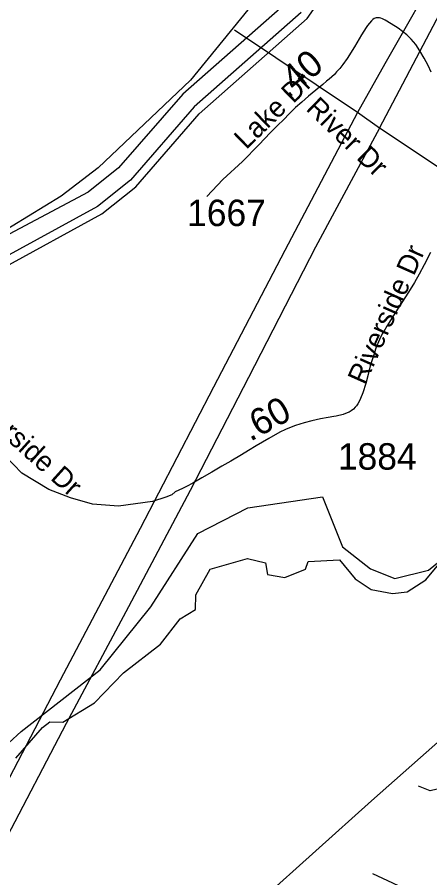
# Model space of a CAD drawing. Extents: x 1383679 to 1536984, y 460658 to 651027.
# Drawn here: x 1407344 to 1409292, y 575026 to 579091 of the extents above; entities that cross this region are included whole.
import ezdxf

# ---------------------------------------------------------------- set-up
doc = ezdxf.new("R2010")
doc.units = 0
for name, color, linetype in [('Exist Boundary Political City Limit New', 7, 'Continuous'), ('Exist Boundary Political CountyLine', 7, 'Continuous'), ('Exist Hydrographic Bay Label', 7, 'Continuous'), ('Exist Hydrographic Buffer Line', 7, 'Continuous'), ('Exist Hydrographic Creek Single Shore', 7, 'Continuous'), ('Exist Road Non-System Type 51', 7, 'Continuous'), ('Exist Road Non-System Type 51 Label', 7, 'Continuous'), ('Exist Road Secondary Mileage Hundredths English Label', 7, 'Continuous'), ('Exist Road Secondary Type 51 Attributed', 7, 'Continuous'), ('Exist Road Secondary Type 51 Label', 7, 'Continuous'), ('Exist Road Secondary Type 51 Number Label', 7, 'Continuous'), ('Exist Utilities Electrical Transmission Line', 7, 'Continuous'), ('Map Preparation Boundary City Limit Buffer Line', 7, 'Continuous')]:
    doc.layers.add(name, color=color, linetype=linetype)

msp = doc.modelspace()

# ---------------------------------------------------------------- linework, layer by layer
at = {"layer": 'Exist Boundary Political City Limit New'}
msp.add_lwpolyline([(1407337.8, 575591.6), (1407464.1, 575735.1), (1407498.8, 575763.1), (1407558.8, 575761), (1407708.6, 575852.6), (1407846.5, 575993.7), (1408019.9, 576128.9), (1408113.2, 576249.8), (1408186.4, 576293.3), (1408188, 576361.9), (1408254.8, 576483.8), (1408431.1, 576533.4), (1408515.8, 576513.8), (1408526.2, 576458.6), (1408608.4, 576444.8), (1408706, 576483.1), (1408718.5, 576520.4), (1408866.6, 576527.3), (1408940.2, 576437.6), (1409016, 576387.2), (1409116.1, 576369.3), (1409186.1, 576377.2), (1409273.5, 576433.9), (1409334.4, 576507.6)], dxfattribs=at)
at = {"layer": 'Exist Boundary Political CountyLine'}
msp.add_lwpolyline([(1408219.9, 583179.7), (1408477.2, 582948.4), (1408635.4, 582786.2), (1408719.8, 582655.2), (1408799.7, 582489.9), (1408893.4, 582282.7), (1409017.6, 581984.9), (1409119.1, 581755.5), (1409193.9, 581508.5), (1409217.3, 581275.9), (1409243.5, 581125.5), (1409249.8, 580993.3), (1409250.1, 580849.3), (1409201.2, 580497.9), (1409027, 580052.8), (1408928.8, 579828.5), (1408669.2, 579417.1), (1408161.6, 578794), (1407725.9, 578380), (1407551.3, 578245), (1407087.9, 577961.6)], dxfattribs=at)
at = {"layer": 'Exist Hydrographic Bay Label'}
msp.add_lwpolyline([(1406800.7, 577645.8), (1407743.7, 578161.9), (1407904.7, 578289.9), (1408203.6, 578635.1), (1408712.7, 579084.5), (1408832.6, 579256)], dxfattribs=at)
at = {"layer": 'Exist Hydrographic Buffer Line'}
for points in [[(1409213.5, 580573.7), (1409213.5, 580537.9), (1409213.3, 580414.6), (1409096, 580047.6), (1408731.1, 579319.6), (1408624.4, 579166.9), (1408126, 578727.1), (1407823, 578378.9), (1407678.9, 578264.2), (1407032, 577921.6)], [(1408684.4, 579113.3), (1408179, 578667.1), (1407878.7, 578321), (1407723.3, 578197.3), (1406783.3, 577683)]]:
    msp.add_lwpolyline(points, dxfattribs=at)
at = {"layer": 'Exist Hydrographic Creek Single Shore'}
msp.add_lwpolyline([(1406836.8, 575235.8), (1407362.7, 575717.6), (1407735.7, 576008.8), (1407974.7, 576305.9), (1408197.7, 576652.7), (1408433.7, 576772.7), (1408785.7, 576824.7), (1408880.7, 576589.7), (1409011.8, 576485.3), (1409127.7, 576440.4), (1409286.7, 576479.8), (1409396.7, 576569.5)], dxfattribs=at)
at = {"layer": 'Exist Road Non-System Type 51'}
for points in [[(1409432.5, 575514.5), (1409366.2, 575453.7), (1409294.4, 575437.2), (1409239.2, 575459.3)], [(1409758.9, 575073.4), (1409695.3, 574990.6), (1409622.1, 574917.4), (1409587.1, 574876), (1409545.8, 574847.3), (1409510.8, 574844.1), (1409459.9, 574844.1), (1409383.6, 574876), (1409024.1, 575044.7)]]:
    msp.add_lwpolyline(points, dxfattribs=at)
at = {"layer": 'Exist Road Secondary Type 51 Attributed'}
for points in [[(1409299.5, 578830.7), (1409284.3, 578862.1), (1409265.6, 578897.8), (1409245.9, 578931.8), (1409225.9, 578962.4), (1409204.6, 578987.8), (1409184.6, 579007), (1409143.4, 579038.6), (1409089.4, 579072.2), (1409080.9, 579076.8), (1409069, 579083.1), (1409061.7, 579086.1), (1409054.7, 579088.1), (1409047.4, 579088.7), (1409043, 579088.5), (1409039, 579087.8), (1409034.4, 579086.4), (1409029.4, 579084.1), (1409023.4, 579080.1), (1409016.4, 579073.8), (1409007, 579062.7), (1408998.9, 579052.2), (1408992.4, 579042.7), (1408970.5, 579007.8), (1408936.6, 578950.4), (1408902.4, 578896.5), (1408882.2, 578867.9), (1408867.2, 578848.9), (1408852.5, 578832.3), (1408841.7, 578821), (1408829.4, 578809.5), (1408817.9, 578799.1), (1408805.2, 578789.2), (1408786.7, 578772.9), (1408754.5, 578746.5), (1408719.1, 578717.5), (1408687.4, 578689.5), (1408658.9, 578663.8), (1408630.5, 578635.5), (1408601.2, 578606.7), (1408574.6, 578580.8), (1408540.8, 578546.4), (1408484.3, 578488.6), (1408407.6, 578409.8), (1408315.5, 578324), (1408239, 578244.3)], [(1409295.1, 577979.5), (1409266.4, 577922), (1409242.1, 577877.7), (1409220.7, 577838.5), (1409192.2, 577792.5), (1409160.2, 577743.7), (1409151.3, 577729.9), (1409131.6, 577699.1), (1409089.6, 577631.9), (1409075.1, 577606.2), (1409068.1, 577594.6), (1409054.5, 577569), (1409037.8, 577527.3), (1409026, 577491.4), (1409011.3, 577443.7), (1409001, 577403.5), (1408990.8, 577361.1), (1408976.6, 577316.4), (1408965.7, 577289.3), (1408964.2, 577285.6), (1408952.7, 577265), (1408946.2, 577255.2), (1408940.5, 577248.6), (1408931.6, 577239.3), (1408921.6, 577231.7), (1408912, 577225.7), (1408901.9, 577221.5), (1408883.1, 577214.6), (1408849.8, 577206.1), (1408838.7, 577204.2), (1408812.1, 577199.7), (1408775.6, 577193.2), (1408736.1, 577185.1), (1408698.8, 577174.8), (1408658.2, 577162.2), (1408629.2, 577152.1), (1408611.2, 577144.1), (1408584.5, 577130.1), (1408532.8, 577101.7), (1408473.2, 577066), (1408436.9, 577044.4), (1408402.9, 577023.9), (1408352.5, 576994.3), (1408310.9, 576969.8), (1408262.5, 576941.9), (1408215.7, 576914.8), (1408173.1, 576890.7), (1408142.7, 576874.1), (1408123.9, 576864.4), (1408107.4, 576856.4), (1408090.6, 576848.8), (1408074.3, 576834.6), (1408046.4, 576824.5), (1407982.3, 576802.7), (1407822.6, 576781.4), (1407700.2, 576790.3), (1407595.5, 576820.5), (1407492.6, 576859.6), (1407366.6, 576937.7), (1407286.8, 577019.4)]]:
    msp.add_lwpolyline(points, dxfattribs=at)
at = {"layer": 'Exist Utilities Electrical Transmission Line'}
for p, q in [((1408951.7, 578641.2), (1408369.4, 579030.4)), ((1409054.7, 578567.5), (1408951.7, 578641.2))]:
    msp.add_line(p, q, dxfattribs=at)
for points in [[(1410331.3, 582732.2), (1410435.5, 582031.8), (1410516.4, 581492.1), (1410313.7, 581103.4), (1409977.2, 580488.7), (1409692.6, 579981.4), (1409358, 579360.8), (1409079.8, 578871.2), (1408951.7, 578641.2)], [(1409054.7, 578567.5), (1409323.3, 579079.2), (1409691, 579771.3), (1409979.9, 580284.5), (1410291.1, 580835.5), (1410534.8, 581283.6), (1410646.4, 581485.7), (1410585, 581885.1), (1410465.7, 582631.7)], [(1408951.7, 578641.2), (1408608.6, 577988.8), (1408271.7, 577344.1), (1407924.3, 576675.8), (1407546.1, 575959.8), (1407287.7, 575460)], [(1409054.7, 578567.5), (1408753, 578004.3), (1408436.5, 577389.4), (1408161.4, 576855.7), (1407870, 576306.5), (1407574.8, 575755.2), (1407276.9, 575184.1)], [(1410951.4, 577100.5), (1409402.8, 578335.2), (1409054.7, 578567.5)], [(1410951.4, 577100.5), (1410748.8, 576916.6), (1410222.9, 576445.6), (1409697.1, 575990.4), (1409016.7, 575389.8), (1408490.7, 574916.7), (1408017.4, 574494.6), (1407540.3, 574072.6), (1406969.5, 573562.1)]]:
    msp.add_lwpolyline(points, dxfattribs=at)
at = {"layer": 'Map Preparation Boundary City Limit Buffer Line'}
msp.add_lwpolyline([(1407337.8, 575591.6), (1407464.1, 575735.1), (1407498.8, 575763.1), (1407558.8, 575761), (1407708.6, 575852.6), (1407846.5, 575993.7), (1408019.9, 576128.9), (1408113.2, 576249.8), (1408186.4, 576293.3), (1408188, 576361.9), (1408254.8, 576483.8), (1408431.1, 576533.4), (1408515.8, 576513.8), (1408526.2, 576458.6), (1408608.4, 576444.8), (1408706, 576483.1), (1408718.5, 576520.4), (1408866.6, 576527.3), (1408940.2, 576437.6), (1409016, 576387.2), (1409116.1, 576369.3), (1409186.1, 576377.2), (1409273.5, 576433.9), (1409334.4, 576507.6)], dxfattribs=at)

# ---------------------------------------------------------------- texts
at = {"layer": 'Exist Road Non-System Type 51 Label'}
msp.add_text('River Dr', height=95, rotation=316.0192, dxfattribs=at).set_placement((1408702.8, 578654.3))
at = {"layer": 'Exist Road Secondary Mileage Hundredths English Label'}
for s, rotation, p in [('.40', 39.7837, (1408621.1, 578703.2)), ('.60', 28.7399, (1408444.3, 577084.8))]:
    msp.add_text(s, height=125, rotation=rotation, dxfattribs=at).set_placement(p)
at = {"layer": 'Exist Road Secondary Type 51 Label'}
for s, rotation, p in [('Lake Dr', 44.2571, (1408424.9, 578462.7)), ('Riverside Dr', 65.9767, (1408987.3, 577349.4)), ('Riverside Dr', 317.9955, (1407076.8, 577287.9))]:
    msp.add_text(s, height=95, rotation=rotation, dxfattribs=at).set_placement(p)
at = {"layer": 'Exist Road Secondary Type 51 Number Label'}
for s, p in [('1667', (1408146.4, 578104.2)), ('1884', (1408858.5, 576953.7))]:
    msp.add_text(s, height=125, dxfattribs=at).set_placement(p)

doc.saveas('drawing.dxf')
